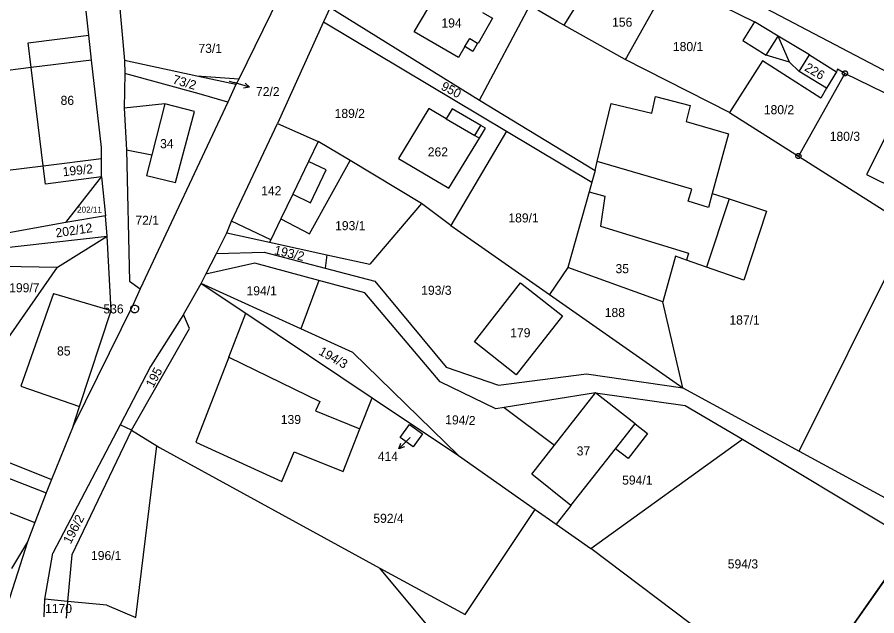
# Model space of a CAD drawing. Extents: x -593358 to -590116, y -1072518 to -1068420.
# Drawn here: x -591794.4 to -591633.2, y -1070992.6 to -1070880.4 of the extents above; entities that cross this region are included whole.
import ezdxf

# ---------------------------------------------------------------- set-up
doc = ezdxf.new("R2010")
doc.units = 0
for name, color, linetype in [('Parcela KN', 7, 'Continuous'), ('Parcelní číslo', 7, 'Continuous'), ('Parcelní číslo_stavební', 7, 'Continuous'), ('stavby - vnitřní kresba', 7, 'Continuous'), ('Vnitřní obvod', 7, 'Continuous'), ('Vrstva 16', 7, 'Continuous'), ('Vrstva 17', 7, 'Continuous'), ('Vrstva 24', 7, 'Continuous')]:
    doc.layers.add(name, color=color, linetype=linetype)

msp = doc.modelspace()

# ---------------------------------------------------------------- linework, layer by layer
at = {"layer": 'Parcela KN'}
for p, q in [((-591776.64, -1070862.51), (-591774.31, -1070888.51)), ((-591627.12, -1070892.85), (-591680.84, -1070864.53)), ((-591743.78, -1070873.47), (-591752.82, -1070891.97)), ((-591673.47, -1070875.99), (-591680.18, -1070887.91)), ((-591707.72, -1070895.93), (-591698.28, -1070878.19)), ((-591689.26, -1070877.67), (-591691.91, -1070881.87)), ((-591662.13, -1070878.34), (-591656.14, -1070881.22)), ((-591780.98, -1070883.77), (-591781.49, -1070879.26)), ((-591735.72, -1070878.57), (-591736.98, -1070881.24)), ((-591735.72, -1070878.57), (-591707.72, -1070895.93)), ((-591719.94, -1070883.09), (-591717.25, -1070878.48)), ((-591707.13, -1070879.48), (-591705.26, -1070880.55)), ((-591693.01, -1070881.24), (-591696.8, -1070879.05)), ((-591736.98, -1070881.24), (-591745.58, -1070900.32)), ((-591736.98, -1070881.24), (-591702.67, -1070901.74)), ((-591705.26, -1070880.55), (-591707.97, -1070885.29)), ((-591691.91, -1070881.87), (-591693.01, -1070881.24)), ((-591656.14, -1070881.22), (-591658.34, -1070884.76)), ((-591651.71, -1070883.92), (-591656.14, -1070881.22)), ((-591711.66, -1070887.92), (-591719.94, -1070883.09)), ((-591680.4, -1070888.3), (-591691.91, -1070881.87)), ((-591792.38, -1070885.17), (-591780.98, -1070883.77)), ((-591780.45, -1070888.45), (-591780.98, -1070883.77)), ((-591658.34, -1070884.76), (-591653.95, -1070887.47)), ((-591645.85, -1070887.4), (-591651.71, -1070883.92)), ((-591791.8, -1070889.82), (-591792.38, -1070885.17)), ((-591710.47, -1070885.89), (-591711.66, -1070887.92)), ((-591708.99, -1070886.79), (-591710.47, -1070885.89)), ((-591708.09, -1070885.22), (-591708.99, -1070886.79)), ((-591707.97, -1070885.29), (-591708.09, -1070885.22)), ((-591680.18, -1070887.91), (-591680.4, -1070888.3)), ((-591649.6, -1070888.82), (-591653.95, -1070887.47)), ((-591645.85, -1070887.4), (-591640.76, -1070890.59)), ((-591778.58, -1070904.79), (-591780.45, -1070888.45)), ((-591760.75, -1070891.43), (-591774.31, -1070888.51)), ((-591774.31, -1070888.51), (-591774.21, -1070890.93)), ((-591660.82, -1070898.24), (-591680.4, -1070888.3)), ((-591654.65, -1070888.58), (-591660.82, -1070898.24)), ((-591643.74, -1070895.57), (-591654.65, -1070888.58)), ((-591647.79, -1070890.55), (-591649.6, -1070888.82)), ((-591791.8, -1070889.82), (-591798.81, -1070890.67)), ((-591774.21, -1070890.93), (-591774.35, -1070897.42)), ((-591760.29, -1070894.71), (-591774.21, -1070890.93)), ((-591639.19, -1070890.92), (-591647.92, -1070906.4)), ((-591642.64, -1070893.69), (-591647.79, -1070890.55)), ((-591640.76, -1070890.59), (-591642.64, -1070893.69)), ((-591640.56, -1070890.11), (-591640.76, -1070890.59)), ((-591639.19, -1070890.92), (-591640.56, -1070890.11)), ((-591611.38, -1070904.55), (-591639.19, -1070890.92)), ((-591752.82, -1070891.97), (-591760.75, -1070891.43)), ((-591753.4, -1070893.02), (-591760.75, -1070891.43)), ((-591752.82, -1070891.97), (-591753.4, -1070893.02)), ((-591753.4, -1070893.02), (-591754.93, -1070896.33)), ((-591642.64, -1070893.69), (-591643.74, -1070895.57)), ((-591754.93, -1070896.33), (-591760.29, -1070894.71)), ((-591707.72, -1070895.93), (-591686.03, -1070909.1)), ((-591675.42, -1070898.35), (-591674.69, -1070895.24)), ((-591674.69, -1070895.24), (-591668.24, -1070896.92)), ((-591766.74, -1070896.64), (-591774.35, -1070897.42)), ((-591774.35, -1070897.42), (-591773.9, -1070905.23)), ((-591754.93, -1070896.33), (-591771.32, -1070931.3)), ((-591761.17, -1070898.05), (-591766.74, -1070896.64)), ((-591717.24, -1070897.5), (-591722.92, -1070906.84)), ((-591713.97, -1070899.4), (-591717.24, -1070897.5)), ((-591712.87, -1070897.52), (-591713.97, -1070899.4)), ((-591707.47, -1070900.66), (-591712.87, -1070897.52)), ((-591685.63, -1070907.45), (-591683.01, -1070896.54)), ((-591683.01, -1070896.54), (-591675.42, -1070898.35)), ((-591668.24, -1070896.92), (-591668.94, -1070899.91)), ((-591764.73, -1070911.37), (-591761.17, -1070898.05)), ((-591660.82, -1070898.24), (-591647.92, -1070906.4)), ((-591754.23, -1070918.6), (-591745.58, -1070900.32)), ((-591745.58, -1070900.32), (-591737.97, -1070903.65)), ((-591706.61, -1070901.15), (-591707.47, -1070900.66)), ((-591668.94, -1070899.91), (-591661.04, -1070902.24)), ((-591702.67, -1070901.74), (-591713.08, -1070919.39)), ((-591707.73, -1070903.06), (-591706.61, -1070901.15)), ((-591702.67, -1070901.74), (-591686.67, -1070911.3)), ((-591661.04, -1070902.24), (-591664.07, -1070913.42)), ((-591630.98, -1070901.57), (-591635.15, -1070909.84)), ((-591731.94, -1070907.26), (-591737.97, -1070903.65)), ((-591713.48, -1070912.39), (-591707.73, -1070903.06)), ((-591778.58, -1070906.84), (-591778.58, -1070904.79)), ((-591773.9, -1070905.23), (-591769.17, -1070906.16)), ((-591773.9, -1070905.23), (-591773.38, -1070929.82)), ((-591789.52, -1070908.21), (-591778.58, -1070906.84)), ((-591778.57, -1070910.31), (-591778.58, -1070906.84)), ((-591769.17, -1070906.16), (-591770.17, -1070910.05)), ((-591739.61, -1070920.96), (-591731.94, -1070907.26)), ((-591718.58, -1070915.26), (-591731.94, -1070907.26)), ((-591722.92, -1070906.84), (-591713.48, -1070912.39)), ((-591686.03, -1070909.1), (-591685.63, -1070907.45)), ((-591647.92, -1070906.4), (-591626.9, -1070919.76)), ((-591796.65, -1070909.1), (-591789.52, -1070908.21)), ((-591789.09, -1070911.68), (-591789.52, -1070908.21)), ((-591778.57, -1070910.31), (-591789.09, -1070911.68)), ((-591785.3, -1070918.88), (-591778.57, -1070910.31)), ((-591778.57, -1070910.31), (-591777.87, -1070917.57)), ((-591770.17, -1070910.05), (-591764.73, -1070911.37)), ((-591686.03, -1070909.1), (-591686.67, -1070911.3)), ((-591635.15, -1070909.84), (-591627.78, -1070913.56)), ((-591686.67, -1070911.3), (-591687.18, -1070913.1)), ((-591687.18, -1070913.1), (-591691.18, -1070927.28)), ((-591664.07, -1070913.42), (-591660.93, -1070914.44)), ((-591718.58, -1070915.26), (-591728.31, -1070926.69)), ((-591713.08, -1070919.39), (-591718.58, -1070915.26)), ((-591660.93, -1070914.44), (-591653.88, -1070916.74)), ((-591653.88, -1070916.74), (-591658.12, -1070929.67)), ((-591777.87, -1070917.57), (-591785.3, -1070918.88)), ((-591777.51, -1070921.42), (-591777.87, -1070917.57)), ((-591755.12, -1070920.79), (-591754.23, -1070918.6)), ((-591744.97, -1070918.17), (-591746.86, -1070922.09)), ((-591744.97, -1070918.17), (-591739.61, -1070920.96)), ((-591785.3, -1070918.88), (-591798.13, -1070921.14)), ((-591713.08, -1070919.39), (-591694.58, -1070932.36)), ((-591647.76, -1070961.72), (-591626.9, -1070919.76)), ((-591837.5, -1070928.07), (-591777.51, -1070921.42)), ((-591786.88, -1070927.25), (-591777.51, -1070921.42)), ((-591776.76, -1070935.37), (-591777.51, -1070921.42)), ((-591757.06, -1070924.66), (-591755.12, -1070920.79)), ((-591755.12, -1070920.79), (-591747.09, -1070922.56)), ((-591746.86, -1070922.09), (-591747.09, -1070922.56)), ((-591747.09, -1070922.56), (-591736.35, -1070924.92)), ((-591759.01, -1070928.54), (-591757.06, -1070924.66)), ((-591757.06, -1070924.66), (-591748.08, -1070924.43)), ((-591748.08, -1070924.43), (-591736.64, -1070927.43)), ((-591736.35, -1070924.92), (-591736.64, -1070927.43)), ((-591736.35, -1070924.92), (-591728.31, -1070926.69)), ((-591670.98, -1070925.19), (-591673.36, -1070933.72)), ((-591668.93, -1070925.9), (-591670.98, -1070925.19)), ((-591749.83, -1070926.45), (-591759.01, -1070928.54)), ((-591737.87, -1070929.69), (-591749.83, -1070926.45)), ((-591665.13, -1070927.23), (-591668.93, -1070925.9)), ((-591800.01, -1070946.12), (-591786.88, -1070927.25)), ((-591797.08, -1070927.04), (-591786.88, -1070927.25)), ((-591736.64, -1070927.43), (-591727.34, -1070929.87)), ((-591691.18, -1070927.28), (-591694.58, -1070932.36)), ((-591673.36, -1070933.72), (-591691.18, -1070927.28)), ((-591658.12, -1070929.67), (-591665.13, -1070927.23)), ((-591773.38, -1070929.82), (-591771.32, -1070931.3)), ((-591759.9, -1070930.3), (-591759.01, -1070928.54)), ((-591737.87, -1070929.69), (-591741.25, -1070938.8)), ((-591729.22, -1070932.03), (-591737.87, -1070929.69)), ((-591727.34, -1070929.87), (-591713.94, -1070945.94)), ((-591771.32, -1070931.3), (-591772.68, -1070934.2)), ((-591763.2, -1070936.11), (-591759.9, -1070930.3)), ((-591741.25, -1070938.8), (-591759.9, -1070930.3)), ((-591759.9, -1070930.3), (-591751.56, -1070935.87)), ((-591708.68, -1070941.2), (-591700, -1070930.16)), ((-591700, -1070930.16), (-591692.14, -1070936.34)), ((-591787.62, -1070932.17), (-591793.71, -1070949.53)), ((-591787.62, -1070932.17), (-591776.76, -1070935.37)), ((-591715.11, -1070948.74), (-591729.22, -1070932.03)), ((-591694.58, -1070932.36), (-591669.61, -1070949.86)), ((-591772.68, -1070934.2), (-591783.93, -1070956.99)), ((-591669.61, -1070949.86), (-591673.36, -1070933.72)), ((-591782.72, -1070953.33), (-591776.76, -1070935.37)), ((-591763.2, -1070936.11), (-591769.39, -1070945.85)), ((-591762.1, -1070938.74), (-591763.2, -1070936.11)), ((-591754.7, -1070944.07), (-591751.56, -1070935.87)), ((-591751.56, -1070935.87), (-591727.87, -1070951.69)), ((-591692.14, -1070936.34), (-591700.84, -1070947.4)), ((-591772.99, -1070957.74), (-591762.1, -1070938.74)), ((-591731.5, -1070943.24), (-591741.25, -1070938.8)), ((-591700.84, -1070947.4), (-591708.68, -1070941.2)), ((-591754.7, -1070944.07), (-591760.93, -1070960)), ((-591711.63, -1070962.53), (-591731.5, -1070943.24)), ((-591769.39, -1070945.85), (-591775.12, -1070956.78)), ((-591713.94, -1070945.94), (-591704.18, -1070949.34)), ((-591704.18, -1070949.34), (-591687.63, -1070947.24)), ((-591687.63, -1070947.24), (-591669.61, -1070949.86)), ((-591704.68, -1070953.74), (-591715.11, -1070948.74)), ((-591793.71, -1070949.53), (-591782.72, -1070953.33)), ((-591685.98, -1070950.78), (-591703.09, -1070953.49)), ((-591678.54, -1070956.61), (-591685.98, -1070950.78)), ((-591685.98, -1070950.78), (-591669.13, -1070953.14)), ((-591669.61, -1070949.86), (-591647.76, -1070961.72)), ((-591730.15, -1070957.53), (-591727.87, -1070951.69)), ((-591727.87, -1070951.69), (-591711.63, -1070962.53)), ((-591783.93, -1070956.99), (-591782.72, -1070953.33)), ((-591703.09, -1070953.49), (-591704.68, -1070953.74)), ((-591703.09, -1070953.49), (-591693.64, -1070960.56)), ((-591669.13, -1070953.14), (-591658.4, -1070959.43)), ((-591783.93, -1070956.99), (-591788, -1070967.01)), ((-591775.12, -1070956.78), (-591787.73, -1070980.83)), ((-591772.99, -1070957.74), (-591775.12, -1070956.78)), ((-591722.61, -1070959.14), (-591720.85, -1070956.7)), ((-591720.85, -1070956.7), (-591718.41, -1070958.46)), ((-591678.54, -1070956.61), (-591676.22, -1070958.42)), ((-591808.25, -1070958.95), (-591788, -1070967.01)), ((-591772.99, -1070957.74), (-591784.15, -1070981.12)), ((-591772.99, -1070957.74), (-591768.24, -1070960.72)), ((-591733.26, -1070965.51), (-591730.15, -1070957.53)), ((-591718.41, -1070958.46), (-591720.18, -1070960.9)), ((-591676.22, -1070958.42), (-591679.85, -1070963.07)), ((-591760.93, -1070960), (-591744.81, -1070967.38)), ((-591720.18, -1070960.9), (-591722.61, -1070959.14)), ((-591697.92, -1070966.03), (-591693.64, -1070960.56)), ((-591686.82, -1070979.95), (-591658.4, -1070959.43)), ((-591658.4, -1070959.43), (-591626.63, -1070978.56)), ((-591772.17, -1070992.88), (-591768.24, -1070960.72)), ((-591768.24, -1070960.72), (-591767.75, -1070961.03)), ((-591767.75, -1070961.03), (-591726.39, -1070983.61)), ((-591744.81, -1070967.38), (-591742.45, -1070961.83)), ((-591742.45, -1070961.83), (-591733.26, -1070965.51)), ((-591690.6, -1070971.9), (-591682.19, -1070961.24)), ((-591679.85, -1070963.07), (-591682.19, -1070961.24)), ((-591647.76, -1070961.72), (-591622.98, -1070975.17)), ((-591804.71, -1070963.4), (-591788.98, -1070969.54)), ((-591711.63, -1070962.53), (-591697.28, -1070972.61)), ((-591788, -1070967.01), (-591788.98, -1070969.54)), ((-591690.6, -1070971.9), (-591697.92, -1070966.03)), ((-591788.98, -1070969.54), (-591791.08, -1070975.08)), ((-591690.6, -1070971.9), (-591693.33, -1070975.38)), ((-591710.42, -1070992.33), (-591697.28, -1070972.61)), ((-591697.28, -1070972.61), (-591693.33, -1070975.38)), ((-591791.08, -1070975.08), (-591792.45, -1070978.67)), ((-591693.33, -1070975.38), (-591686.82, -1070979.95)), ((-591792.45, -1070978.67), (-591796.7, -1070992.01)), ((-591792.45, -1070978.67), (-591795.47, -1070983.67)), ((-591662.7, -1070998.15), (-591686.82, -1070979.95)), ((-591626.63, -1070978.56), (-591648.87, -1071010.27)), ((-591789.2, -1070989.42), (-591787.73, -1070980.83)), ((-591784.15, -1070981.12), (-591784.95, -1070989.9)), ((-591701.06, -1071014.1), (-591726.39, -1070983.61)), ((-591726.39, -1070983.61), (-591710.42, -1070992.33)), ((-591789.34, -1070992.78), (-591789.2, -1070989.42)), ((-591784.95, -1070989.9), (-591789.2, -1070989.42)), ((-591784.95, -1070989.9), (-591785.23, -1070993.02)), ((-591777.62, -1070990.55), (-591784.95, -1070989.9)), ((-591777.62, -1070990.55), (-591772.17, -1070992.88))]:
    msp.add_line(p, q, dxfattribs=at)
at = {"layer": 'stavby - vnitřní kresba'}
for p, q in [((-591710.47, -1070885.89), (-591709.56, -1070884.35)), ((-591709.56, -1070884.35), (-591708.09, -1070885.22)), ((-591653.95, -1070887.47), (-591651.71, -1070883.92)), ((-591649.6, -1070888.82), (-591651.71, -1070883.92)), ((-591647.79, -1070890.55), (-591645.85, -1070887.4)), ((-591780.45, -1070888.45), (-591791.8, -1070889.82)), ((-591789.52, -1070908.21), (-591791.8, -1070889.82)), ((-591766.74, -1070896.64), (-591769.17, -1070906.16)), ((-591713.97, -1070899.4), (-591708.59, -1070902.53)), ((-591708.59, -1070902.53), (-591707.47, -1070900.66)), ((-591708.59, -1070902.53), (-591707.73, -1070903.06)), ((-591737.97, -1070903.65), (-591739.78, -1070907.41)), ((-591739.78, -1070907.41), (-591742.75, -1070913.57)), ((-591736.47, -1070909), (-591739.78, -1070907.41)), ((-591667.88, -1070912.6), (-591685.63, -1070907.45)), ((-591739.43, -1070915.16), (-591736.47, -1070909)), ((-591742.75, -1070913.57), (-591744.97, -1070918.17)), ((-591742.75, -1070913.57), (-591739.43, -1070915.16)), ((-591687.18, -1070913.1), (-591684.24, -1070913.93)), ((-591668.62, -1070914.87), (-591667.88, -1070912.6)), ((-591664.07, -1070913.42), (-591664.78, -1070916.02)), ((-591684.24, -1070913.93), (-591685, -1070919.56)), ((-591664.78, -1070916.02), (-591668.62, -1070914.87)), ((-591660.93, -1070914.44), (-591665.13, -1070927.23)), ((-591746.86, -1070922.09), (-591754.23, -1070918.6)), ((-591685, -1070919.56), (-591668.52, -1070924.59)), ((-591668.52, -1070924.59), (-591668.93, -1070925.9)), ((-591754.7, -1070944.07), (-591737.64, -1070952.4)), ((-591693.64, -1070960.56), (-591685.98, -1070950.78)), ((-591737.64, -1070952.4), (-591738.46, -1070954.12)), ((-591738.46, -1070954.12), (-591730.15, -1070957.53)), ((-591682.19, -1070961.24), (-591678.54, -1070956.61)), ((-591799.76, -1070971.71), (-591791.08, -1070975.08))]:
    msp.add_line(p, q, dxfattribs=at)
at = {"layer": 'Vnitřní obvod'}
msp.add_lwpolyline([(-591648.87, -1071010.27), (-591637.75, -1070994.415), (-591626.63, -1070978.56), (-591622.98, -1070975.17)], dxfattribs=at)
at = {"layer": 'Vrstva 16'}
for p, q in [((-591754.67, -1070892.36), (-591753.75, -1070892.63)), ((-591750.871, -1070893.472), (-591753.75, -1070892.63)), ((-591722.818, -1070961.284), (-591720.72, -1070959.14))]:
    msp.add_line(p, q, dxfattribs=at)
for points in [[(-591751.69, -1070892.711), (-591750.871, -1070893.472), (-591751.971, -1070893.671)], [(-591721.761, -1070960.919), (-591722.818, -1070961.284), (-591722.476, -1070960.22)]]:
    msp.add_lwpolyline(points, dxfattribs=at)
at = {"layer": 'Vrstva 24'}
for p, q in [((-591639.31, -1070890.92), (-591639.07, -1070890.92)), ((-591648.04, -1070906.4), (-591647.8, -1070906.4)), ((-591772.45, -1070935.04), (-591772.35, -1070935.04))]:
    msp.add_line(p, q, dxfattribs=at)
for points in [[(-591639.04, -1070890.44), (-591638.79, -1070890.62), (-591638.69, -1070890.91), (-591638.79, -1070891.2), (-591639.04, -1070891.38), (-591639.35, -1070891.38), (-591639.6, -1070891.2), (-591639.7, -1070890.91), (-591639.6, -1070890.62), (-591639.35, -1070890.44)], [(-591647.77, -1070905.92), (-591647.52, -1070906.1), (-591647.42, -1070906.39), (-591647.52, -1070906.68), (-591647.77, -1070906.86), (-591648.08, -1070906.86), (-591648.33, -1070906.68), (-591648.43, -1070906.39), (-591648.33, -1070906.1), (-591648.08, -1070905.92)], [(-591772.21, -1070934.32), (-591771.87, -1070934.51), (-591771.68, -1070934.85), (-591771.68, -1070935.24), (-591771.87, -1070935.58), (-591772.21, -1070935.77), (-591772.6, -1070935.77), (-591772.94, -1070935.58), (-591773.13, -1070935.24), (-591773.13, -1070934.85), (-591772.94, -1070934.51), (-591772.6, -1070934.32)]]:
    msp.add_lwpolyline(points, close=True, dxfattribs=at)

# ---------------------------------------------------------------- texts
at = {"layer": 'Parcelní číslo'}
for s, height, p in [('73/1', 1.7, (-591760.423, -1070887.07)), ('180/1', 1.7, (-591671.451, -1070886.73)), ('72/2', 0.1, (-591754.838, -1070892.36)), ('189/2', 1.7, (-591734.886, -1070899.26)), ('180/2', 1.7, (-591654.402, -1070898.56)), ('180/3', 1.7, (-591642.046, -1070903.55)), ('202/11', 1.14, (-591783.184, -1070917.01)), ('189/1', 1.7, (-591702.304, -1070918.84)), ('72/1', 1.7, (-591772.239, -1070919.28)), ('193/1', 1.7, (-591734.794, -1070920.29)), ('199/7', 1.7, (-591795.915, -1070931.93)), ('194/1', 1.7, (-591751.407, -1070932.5)), ('193/3', 1.7, (-591718.649, -1070932.4)), ('188', 1.7, (-591684.233, -1070936.57)), ('187/1', 1.7, (-591660.854, -1070937.97)), ('594/1', 1.7, (-591680.972, -1070967.97)), ('592/4', 1.7, (-591727.624, -1070975.14)), ('196/1', 1.7, (-591780.567, -1070982.11)), ('594/3', 1.7, (-591661.167, -1070983.68)), ('1170', 1.7, (-591789.184, -1070992.04))]:
    msp.add_text(s, height=height, dxfattribs=at).set_placement(p)
for s, rotation, p in [('73/2', 343.66009, (-591765.379, -1070892.764)), ('950', 332.25823, (-591715.085, -1070893.846)), ('199/2', 5.90147, (-591785.792, -1070910.195)), ('202/12', 8.53707, (-591787.078, -1070921.667)), ('193/2', 346.58217, (-591746.327, -1070924.757)), ('194/3', 330.36746, (-591738.017, -1070943.492)), ('195', 61.76485, (-591768.912, -1070949.946)), ('194/2', 357.92673, (-591714.177, -1070956.626)), ('196/2', 62.3951, (-591784.384, -1070979.219))]:
    msp.add_text(s, height=1.7, rotation=rotation, dxfattribs=at).set_placement(p)
at = {"layer": 'Parcelní číslo_stavební'}
for s, height, p in [('194', 1.7, (-591714.856, -1070882.31)), ('156', 1.7, (-591682.853, -1070882.16)), ('86', 1.7, (-591786.272, -1070896.81)), ('34', 1.7, (-591767.612, -1070904.93)), ('262', 1.7, (-591717.421, -1070906.47)), ('142', 1.7, (-591748.66, -1070913.75)), ('35', 1.7, (-591682.209, -1070928.35)), ('179', 1.7, (-591701.956, -1070940.36)), ('85', 1.7, (-591786.939, -1070943.78)), ('139', 1.7, (-591744.983, -1070956.62)), ('414', 0.1, (-591720.706, -1070959.14)), ('37', 1.7, (-591689.492, -1070962.51))]:
    msp.add_text(s, height=height, dxfattribs=at).set_placement(p)
msp.add_text('226', height=1.7, rotation=329.8518, dxfattribs=at).set_placement((-591646.917, -1070890.285))
at = {"layer": 'Vrstva 16'}
for s, p in [('72/2', (-591749.633, -1070895.17)), ('414', (-591726.79, -1070963.52))]:
    msp.add_text(s, height=1.7, dxfattribs=at).set_placement(p)
at = {"layer": 'Vrstva 17'}
msp.add_text('536', height=1.7, dxfattribs=at).set_placement((-591778.247, -1070935.89))

doc.saveas('drawing.dxf')
